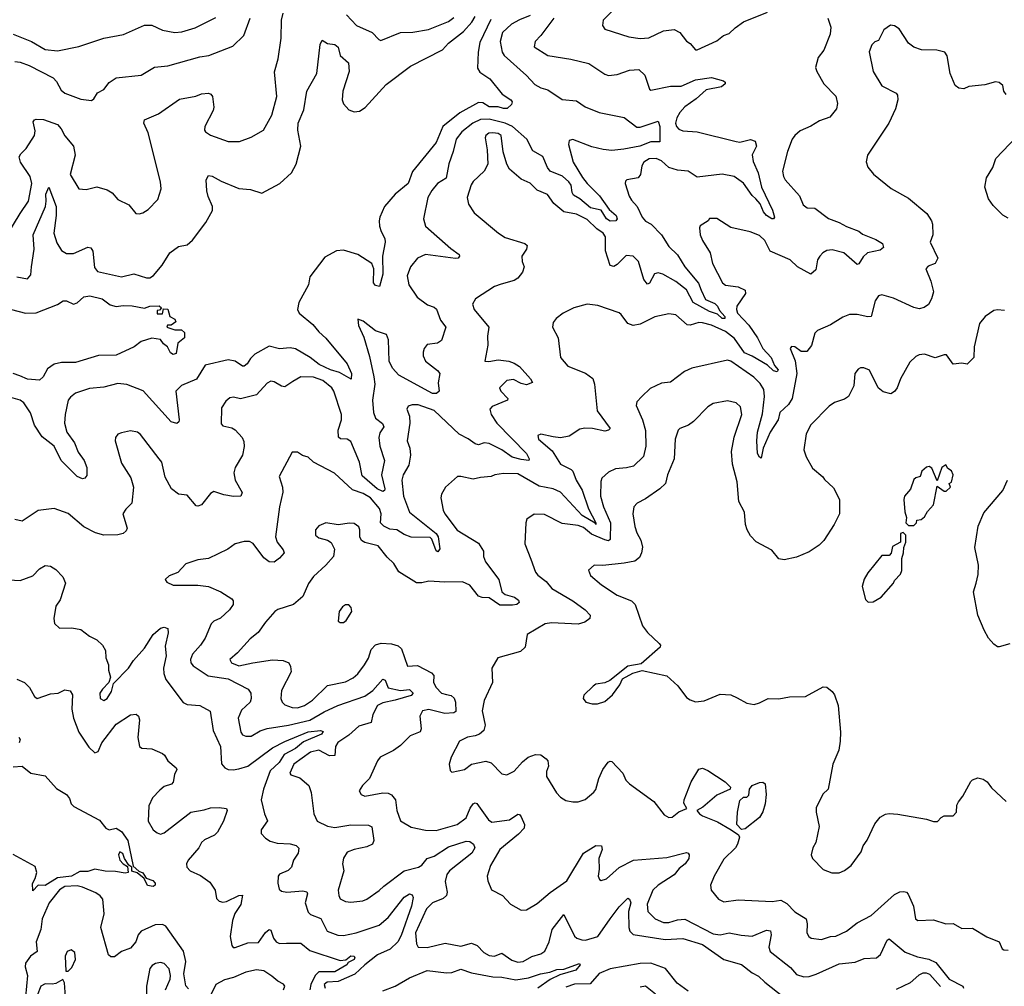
# Model space of a CAD drawing. Extents: x 2087054 to 2277909, y 548907 to 753496.
# Tile 340 of 444: x 2177272 to 2182814, y 709345 to 714787. Entities that reach past the tile are written whole.
import ezdxf

# ---------------------------------------------------------------- set-up
doc = ezdxf.new("R2010")
doc.units = 0

msp = doc.modelspace()

# ---------------------------------------------------------------- linework, layer by layer
at = {"layer": '0CON20XD'}
for points in [[(2180674.2, 714905.8), (2180555.8, 714785), (2180551.4, 714755), (2180565, 714734.4), (2180699.8, 714689.8), (2180765, 714680.9), (2180812, 714685), (2180895, 714723.6), (2180955, 714731.4), (2180988, 714715), (2181025, 714666.7), (2181045, 714653.3), (2181075, 714617.5), (2181085, 714616.7), (2181195, 714668), (2181232.4, 714697.6), (2181265, 714710), (2181298.1, 714741.9), (2181345.4, 714774.6), (2181481.3, 714828.7)], [(2177205, 713581.4), (2177273.5, 713696.5), (2177320.7, 713765), (2177340.6, 713865), (2177330.9, 713905), (2177275.9, 713985), (2177269.6, 714015), (2177277.8, 714032.2), (2177307.7, 714062.3), (2177354.3, 714135.7), (2177358.1, 714161.9), (2177347.5, 714212.5), (2177355, 714223.8), (2177365, 714226.2), (2177405, 714224.2), (2177485, 714197.1), (2177505, 714172.5), (2177525, 714132.5), (2177574, 714075), (2177584.1, 714024.1), (2177556, 713915), (2177605, 713833.8), (2177645, 713830.8), (2177705, 713845.5), (2177765, 713829.5), (2177792.6, 713812.6), (2177825, 713774), (2177886.2, 713745), (2177925, 713696.7), (2177945, 713693.8), (2177965, 713698.8), (2177995, 713718), (2178049.2, 713775), (2178068.6, 713835), (2178064.5, 713875), (2177995, 714150), (2177970, 714205), (2177975, 714223.3), (2178052.4, 714257.6), (2178170.3, 714339.7), (2178262.7, 714357.3), (2178295, 714370), (2178335, 714373.3), (2178347.7, 714367.7), (2178356.2, 714355), (2178364.2, 714295), (2178360.8, 714275), (2178313.1, 714185), (2178311.4, 714165), (2178317.5, 714155), (2178346, 714136), (2178445, 714101.5), (2178509.3, 714100.7), (2178575, 714125.8), (2178643.8, 714165), (2178690.3, 714249.7), (2178718.6, 714355), (2178706.1, 714493.9), (2178726, 714566), (2178742.7, 714682.7), (2178744.6, 714784.6), (2178754.4, 714824.4)], [(2179110.9, 714815), (2179168.1, 714755), (2179256, 714715), (2179293.8, 714675), (2179305, 714670.8), (2179414.6, 714715.4), (2179485, 714717.5), (2179572.1, 714732.1), (2179685, 714776.9), (2179715, 714798.5)], [(2179922.7, 714787.3), (2179862.1, 714657.9), (2179851.8, 714605), (2179849.4, 714515), (2179861.1, 714491.1), (2179918.8, 714455), (2179988, 714368), (2180036.7, 714335), (2180043.3, 714325), (2180040.7, 714309.3), (2180015, 714287.5), (2179995, 714286.7), (2179965, 714296.7), (2179915, 714296), (2179879.1, 714319.1), (2179855, 714320.9), (2179748.2, 714261.8), (2179653.8, 714186.2), (2179615, 714095.5), (2179483.2, 713933.2), (2179457.5, 713865), (2179385.8, 713804.2), (2179325.5, 713735), (2179299.5, 713675), (2179294.5, 713655), (2179297.5, 713625), (2179305.7, 713595), (2179326.9, 713555), (2179328.9, 713535), (2179313.8, 713455), (2179315.4, 713355), (2179297.5, 713285), (2179275, 713291.2), (2179263.1, 713305), (2179264.8, 713385), (2179254.1, 713415), (2179175.8, 713465.8), (2179095, 713490), (2179055, 713485.7), (2178990.1, 713449.9), (2178905, 713339.4), (2178897.7, 713295), (2178843.5, 713195), (2178834.6, 713155), (2178845.6, 713135), (2178920.9, 713070.9), (2178955, 713030.5), (2178995, 712994.5), (2179115, 712849.2), (2179138.6, 712795), (2179136.7, 712763.3), (2179070.9, 712800.9), (2179021.9, 712815), (2178957.9, 712845), (2178905.8, 712885.8), (2178825, 712934.1), (2178795, 712939.1), (2178735, 712934.4), (2178675, 712948.9), (2178595, 712903.2), (2178570.6, 712879.4), (2178551.4, 712848.6), (2178535, 712836.2), (2178525, 712836.8), (2178484.4, 712865), (2178445, 712872), (2178315, 712841.8), (2178266.4, 712763.6), (2178182, 712728), (2178150.6, 712695), (2178168.6, 712535), (2178167, 712523), (2178157, 712513), (2178125, 712522.5), (2177966.8, 712696.8), (2177875, 712733.1), (2177825, 712737.9), (2177745, 712717.3), (2177665, 712711.3), (2177585.4, 712684.6), (2177557.4, 712662.6), (2177545.4, 712644.6), (2177526.9, 712565), (2177524, 712515), (2177536.4, 712465), (2177579.3, 712405), (2177601.5, 712351.5), (2177634.4, 712305), (2177649.2, 712265), (2177649.5, 712220.5), (2177637.5, 712205), (2177625, 712201.2), (2177595, 712215.6), (2177504.5, 712305), (2177466.2, 712385), (2177398.3, 712438.3), (2177355, 712504.2), (2177333.2, 712573.2), (2177295, 712628.9), (2177275, 712644.4), (2177195, 712667.3)], [(2177235, 714704.7), (2177338.6, 714665), (2177415, 714619.1), (2177485, 714611.5), (2177605, 714635.6), (2177745, 714682.9), (2177855.4, 714704.6), (2177975, 714755.6), (2178015, 714756.5), (2178075, 714728.1), (2178145, 714715.6), (2178185, 714718.5), (2178258.7, 714741.3), (2178375, 714800)], [(2177245, 714552.5), (2177275, 714548), (2177325, 714529.2), (2177459.5, 714459.5), (2177479.6, 714439.6), (2177505, 714390.6), (2177525, 714373.3), (2177615, 714340), (2177675, 714331.2), (2177688.8, 714341.2), (2177708.8, 714375), (2177745.4, 714394.6), (2177775, 714434.2), (2177815, 714460), (2177955, 714474.3), (2178030.5, 714519.5), (2178105, 714526.5), (2178285, 714578.5), (2178335.4, 714584.6), (2178471.4, 714638.6), (2178532.7, 714697.3), (2178569.6, 714795)], [(2177255, 713339.2), (2177315, 713328.6), (2177335, 713351.2), (2177338.4, 713395), (2177353.8, 713495), (2177346.7, 713575), (2177416.2, 713735), (2177421.4, 713765), (2177418.2, 713805), (2177435, 713843.3), (2177476.1, 713735), (2177477.8, 713685), (2177464.1, 713585.9), (2177481, 713531), (2177507.1, 713487.1), (2177535, 713470), (2177575, 713470.6), (2177655, 713506), (2177672.5, 713502.5), (2177683.3, 713483.3), (2177691.9, 713391.9), (2177709.7, 713369.7), (2177845, 713340), (2177915, 713355.6), (2177985, 713332.9), (2178005, 713334.4), (2178025, 713347.5), (2178073.1, 713405), (2178117.1, 713475), (2178165, 713509.2), (2178215, 713520), (2178244.3, 713545), (2178319.5, 713645), (2178356.8, 713713.2), (2178357.1, 713735), (2178331.7, 713791.7), (2178325.9, 713824.1), (2178322, 713885), (2178335, 713910), (2178355, 713906), (2178405, 713878), (2178505, 713836.2), (2178571.7, 713831.7), (2178635, 713811.2), (2178736, 713864), (2178802.2, 713925), (2178827.3, 713972.7), (2178853.6, 714075), (2178837.9, 714165), (2178839.1, 714205), (2178870.2, 714279.8), (2178887.8, 714385), (2178944.4, 714485), (2178962.7, 714647.3), (2178975, 714672.5), (2179005, 714652.5), (2179045, 714646.7), (2179065, 714632.5), (2179076.2, 714585), (2179122, 714545), (2179126.7, 714495), (2179090.9, 714385), (2179086.2, 714335), (2179095, 714314.2), (2179125, 714279.4), (2179155, 714268.5), (2179185, 714271.5), (2179216.6, 714293.4), (2179335, 714422.7), (2179472, 714525), (2179651.7, 714618.2), (2179685, 714655.4), (2179769, 714721), (2179816.9, 714773.1), (2179835, 714805.5)], [(2182823.3, 714365), (2182811.2, 714385), (2182806.1, 714416.1), (2182785, 714433.3), (2182765, 714436.7), (2182705, 714420), (2182615, 714410), (2182585, 714397.5), (2182558.3, 714401.7), (2182536.4, 714416.4), (2182509.2, 714485), (2182492.7, 714582.7), (2182478.8, 714605), (2182433.6, 714616.4), (2182347, 714617), (2182305, 714633.3), (2182274.1, 714654.1), (2182222.5, 714735), (2182195, 714753.3), (2182173.6, 714756.4), (2182135, 714730), (2182105, 714670), (2182085, 714662.5), (2182067.5, 714645), (2182053.9, 714606.1), (2182076, 714495), (2182125, 714414), (2182204.3, 714374.3), (2182212.3, 714362.3), (2182214, 714335), (2182202, 714285), (2182164.2, 714205), (2182043.8, 714025), (2182036.4, 713986.4), (2182046.1, 713956.1), (2182077.3, 713917.3), (2182177, 713837), (2182275, 713782.5), (2182378, 713695), (2182404.2, 713655), (2182410, 713635), (2182410.6, 713575), (2182395.6, 713535), (2182440, 713445), (2182425.5, 713414.5), (2182385, 713399.4), (2182372.5, 713385), (2182401.1, 713315), (2182414.4, 713255), (2182404.4, 713215), (2182386.7, 713183.3), (2182363.6, 713166.4), (2182335, 713158.6), (2182305, 713166.5), (2182189.4, 713219.4), (2182125, 713237.1), (2182105, 713232.9), (2182086.2, 713203.8), (2182064, 713116), (2182046, 713114), (2181985, 713127.5), (2181943, 713127), (2181905, 713112.9), (2181835, 713069.5), (2181762.1, 713037.9), (2181747, 713023), (2181728, 712952), (2181701.7, 712918.3), (2181669.5, 712919.5), (2181635, 712946), (2181615, 712947.5), (2181608.8, 712935), (2181636.5, 712866.5), (2181645.9, 712795.9), (2181618.9, 712655), (2181599, 712621), (2181550, 712575), (2181540.8, 712535), (2181495.3, 712465), (2181457.1, 712375), (2181445, 712317.5), (2181435, 712323.8), (2181424.6, 712345), (2181420, 712415), (2181423.9, 712465), (2181452.8, 712567.2), (2181464.7, 712665), (2181459.7, 712705), (2181439.4, 712739.4), (2181403.4, 712773.4), (2181275, 712863.5), (2181255, 712869.4), (2181055, 712824.4), (2181014.6, 712805.4), (2180935, 712747.1), (2180885, 712740), (2180819.7, 712710.3), (2180774.2, 712665.8), (2180746, 712635), (2180741.4, 712615), (2180777.1, 712535), (2180793.5, 712473.5), (2180796.2, 712385), (2180782.1, 712327.9), (2180726.2, 712273.8), (2180687, 712263), (2180625, 712257.8), (2180585, 712238.6), (2180549.2, 712205), (2180542.6, 712187.4), (2180540.3, 712105), (2180557.5, 712045), (2180596.9, 711955), (2180595, 711860), (2180585, 711853.6), (2180565, 711858.1), (2180491.1, 711891.1), (2180445, 711927), (2180415, 711939.7), (2180325, 711951.1), (2180225, 712001.4), (2180167.3, 712002.7), (2180126.7, 711975), (2180120, 711955), (2180114.4, 711835), (2180148.7, 711748.7), (2180175.5, 711675.5), (2180188.6, 711658.6), (2180235, 711623.1), (2180266.5, 711585), (2180385, 711515.9), (2180454.3, 711465), (2180482.5, 711435), (2180480, 711415), (2180452, 711395), (2180415, 711383.2), (2180265, 711391.2), (2180230, 711385), (2180128.8, 711325), (2180116.7, 711255), (2180090.5, 711229.5), (2179963.3, 711195), (2179930, 711135), (2179933.3, 711055), (2179886.2, 710953.8), (2179875.6, 710895), (2179890.8, 710815), (2179884.3, 710785.7), (2179860, 710765), (2179835, 710754.3), (2179791.7, 710748.3), (2179746.7, 710725), (2179700, 710635), (2179688.8, 710595), (2179695, 710560), (2179705, 710550), (2179775, 710566.2), (2179814.2, 710595.8), (2179895, 710612.5), (2179925, 710602), (2179985, 710541.2), (2180013.9, 710536.1), (2180054.3, 710555.7), (2180101.7, 710608.3), (2180134.6, 710635.4), (2180175, 710650), (2180205, 710647.5), (2180235.9, 710625.9), (2180243.6, 710613.6), (2180248.8, 710585), (2180236, 710555), (2180236.2, 710525), (2180293.4, 710433.4), (2180315, 710408.8), (2180345, 710390), (2180385, 710383.8), (2180415, 710383.8), (2180453.9, 710396.1), (2180502.7, 710437.3), (2180515, 710452.5), (2180530.8, 710515), (2180554, 710565), (2180584.1, 710605.9), (2180595, 710612.5), (2180605, 710610), (2180666, 710545), (2180684.2, 710505), (2180703.7, 710483.7), (2180841.4, 710385), (2180899.7, 710309.7), (2180925, 710296), (2180945, 710297.5), (2180982.7, 710327.3), (2181027.5, 710345), (2181010, 710375), (2181011.4, 710395), (2181051.5, 710495), (2181095, 710567.5), (2181115, 710572), (2181145, 710560.6), (2181242, 710495), (2181272.5, 710465), (2181270, 710455), (2181195, 710420), (2181117.3, 710352.7), (2181082.5, 710335), (2181098.6, 710315), (2181115.7, 710305), (2181200.3, 710270.3), (2181276, 710226), (2181317.7, 710197.7), (2181323.8, 710185), (2181312.5, 710145), (2181300, 710125), (2181235, 710060.8), (2181180, 709965), (2181159.2, 709915), (2181164.2, 709885), (2181204.5, 709834.5), (2181235, 709820.6), (2181315, 709831.4), (2181507.6, 709822.4), (2181555, 709828.8), (2181590.6, 709810.6), (2181635, 709764.5), (2181697.8, 709725), (2181704.4, 709695.6), (2181702, 709645), (2181713.8, 709625), (2181725.9, 709615.9), (2181785, 709608.1), (2181835, 709624.3), (2181865, 709626.9), (2181925, 709655.6), (2181985, 709701.9), (2182065, 709743.1), (2182195, 709860.6), (2182225, 709875.7), (2182248.3, 709878.3), (2182264, 709874), (2182273, 709863), (2182302.2, 709795), (2182313.3, 709725), (2182327.5, 709715), (2182415, 709718.6), (2182485, 709697.1), (2182525, 709697.8), (2182575, 709669.2), (2182635, 709671.9), (2182715, 709623.7), (2182784, 709595), (2182802, 709555), (2182810.3, 709550.3), (2182835, 709548.1)], [(2180145, 714810), (2180085, 714787), (2180039, 714761), (2179990, 714715), (2179976.4, 714665), (2179988.2, 714605), (2179998.5, 714585), (2180123.6, 714473.6), (2180171.5, 714421.5), (2180204.1, 714404.1), (2180245, 714392.5), (2180325, 714337.2), (2180405, 714330.8), (2180455, 714296.8), (2180532.5, 714265), (2180675, 714236.5), (2180745, 714182.6), (2180765, 714182.4), (2180866.2, 714216.2), (2180875.6, 714185.6), (2180875, 714100), (2180825, 714100.3), (2180762.5, 714075), (2180671.8, 714058.2), (2180605, 714051), (2180556.8, 714056.8)], [(2180278.2, 714795), (2180205, 714697.8), (2180172.5, 714665), (2180167.5, 714635), (2180245, 714584.6), (2180373.9, 714563.9), (2180475, 714540), (2180565, 714480), (2180585, 714472.5), (2180635, 714479.4), (2180705, 714502.9), (2180755.8, 714505.8), (2180790, 714475), (2180816.4, 714396.4), (2180825, 714390), (2180935, 714412.9), (2180995, 714412.4), (2181075, 714449.3), (2181165, 714460.9), (2181232.4, 714442.4), (2181242, 714435), (2181242.5, 714425), (2181221.2, 714408.8), (2181135, 714391.4), (2181079.1, 714340.9), (2181015, 714296.7), (2180986.5, 714265), (2180971.2, 714235), (2180963.3, 714205), (2180968.5, 714185), (2180981.4, 714171.4), (2181005, 714161.8), (2181085.3, 714155.3), (2181305, 714100.8), (2181325, 714098), (2181385, 714112.2), (2181412.2, 714102.2), (2181419.5, 714075), (2181395, 714026.2), (2181399.4, 713989.4), (2181427.7, 713925), (2181446.8, 713845), (2181509.7, 713715), (2181520.9, 713675), (2181515, 713665.7), (2181505, 713666.2), (2181475, 713685.3), (2181458.8, 713705), (2181439.6, 713749.6), (2181415, 713778.4), (2181395, 713796.7), (2181345, 713866.4), (2181294, 713905), (2181225, 713917), (2181085, 713899.8), (2181035, 713934.4), (2180975, 713939.4), (2180925.6, 713955.6), (2180885, 713993.2), (2180855, 714005.9), (2180815, 714004.5), (2180785.7, 713985), (2180773.3, 713965), (2180766, 713915), (2180752.5, 713897.5), (2180690, 713885), (2180681.7, 713878.3), (2180680, 713865), (2180703, 713793), (2180715, 713770), (2180746.5, 713735), (2180775.3, 713675), (2180795, 713653.3), (2180825.3, 713635.3), (2180883.3, 713575), (2180925, 713510.9), (2180975, 713463.3), (2181015.3, 713395), (2181093.4, 713303.4), (2181106.6, 713263.4)], [(2181820, 714795), (2181837.8, 714745), (2181834.4, 714705.6), (2181797.1, 714615), (2181765.8, 714575), (2181751.7, 714518.3), (2181758, 714495), (2181797.5, 714425), (2181865.6, 714355.6), (2181874, 714315), (2181869.2, 714285), (2181832.2, 714237.8), (2181772.8, 714217.2), (2181725, 714187.1), (2181665, 714160.6), (2181634.3, 714135), (2181619.4, 714115), (2181593.1, 714045), (2181565.6, 713935), (2181570, 713905), (2181580, 713885), (2181661.4, 713795), (2181682, 713745), (2181705, 713728.6), (2181746.4, 713726.4), (2181825, 713667.5)], [(2180556.8, 714056.8), (2180491.3, 714071.4), (2180385, 714112.5), (2180363.9, 714106.1), (2180361.5, 714085), (2180387.5, 713985), (2180438.8, 713898.8), (2180465, 713864.6), (2180535, 713795.6), (2180589.1, 713719.1), (2180629.6, 713685), (2180634.5, 713665.5), (2180627.1, 713655), (2180595, 713653.1), (2180574.7, 713665), (2180543.7, 713713.7), (2180485, 713727.5), (2180425, 713779.3), (2180388.8, 713798.8), (2180380.5, 713815), (2180375.2, 713855), (2180361.9, 713875), (2180326.4, 713906.4), (2180257.2, 713935), (2180242.4, 713955), (2180216.1, 714016.1), (2180159.1, 714049.1), (2180126.1, 714115), (2180044.7, 714185), (2180004.1, 714204.1), (2179915, 714226.2), (2179865, 714225.2), (2179822.3, 714205), (2179760.4, 714155), (2179728.9, 714115), (2179712.1, 714045), (2179686.7, 713975), (2179671.9, 713895), (2179623.6, 713865), (2179590.9, 713825), (2179569.5, 713785), (2179544.4, 713665), (2179555.5, 713625), (2179698.4, 713498.4), (2179745, 713465.6), (2179747.8, 713455), (2179740, 713445), (2179725, 713442.5), (2179555, 713465.5), (2179510.8, 713445), (2179471.4, 713395), (2179452.5, 713345), (2179461.8, 713295), (2179509.7, 713225), (2179567.8, 713182.2), (2179605, 713168.8), (2179617.8, 713157.8), (2179640, 713095), (2179670, 713055), (2179645, 712980.8), (2179623.6, 712966.4), (2179565, 712959.2), (2179548.1, 712935), (2179542.5, 712915), (2179543.3, 712895), (2179555.8, 712865), (2179622.7, 712812.7), (2179636.2, 712795), (2179627.7, 712742.3), (2179632.5, 712695), (2179617.1, 712682.9), (2179595, 712682.9), (2179406.6, 712785), (2179369.2, 712825), (2179351.2, 712865), (2179348.5, 712985), (2179335.6, 713015), (2179275, 713035.7), (2179205, 713088.8), (2179175, 713100), (2179178.8, 713065), (2179208.9, 712998.9), (2179241.2, 712891.2), (2179265, 712776), (2179270.8, 712735), (2179256.7, 712645), (2179262.8, 712575), (2179275, 712542.7), (2179313.4, 712513.4), (2179322, 712495), (2179298.3, 712461.7), (2179293.4, 712435), (2179299.3, 712385), (2179324.6, 712305), (2179307.6, 712225), (2179327.5, 712145), (2179324.6, 712135.4), (2179315, 712131.5), (2179283.7, 712145), (2179199.3, 712219.3), (2179184.8, 712295), (2179135, 712412.7), (2179115, 712424.7), (2179077.8, 712427.8), (2179065.9, 712435.9), (2179064.2, 712475), (2179083.5, 712535), (2179083.7, 712563.6), (2179040, 712695), (2179028.2, 712715), (2178977.1, 712755), (2178925, 712773.8), (2178853.6, 712776.4), (2178809.2, 712750.8), (2178765, 712720), (2178745, 712724.4), (2178705, 712748.1), (2178685, 712751.4), (2178665, 712740), (2178605.3, 712674.7), (2178515, 712652.2), (2178475, 712662), (2178455, 712658.8), (2178431.2, 712638.8), (2178408.3, 712601.7), (2178405, 712512.5), (2178415, 712501.2), (2178465, 712488.6), (2178485, 712477.5), (2178524, 712435), (2178533, 712413), (2178535.7, 712384.3), (2178525.7, 712335), (2178485, 712266), (2178476.9, 712235), (2178484.2, 712194.2), (2178524.2, 712125), (2178516.2, 712105), (2178475, 712101.8), (2178421.5, 712111.5), (2178365, 712130.6), (2178345, 712119.2), (2178295, 712055.8), (2178275, 712047.1), (2178265, 712049.2), (2178215, 712109.4), (2178165, 712115.5), (2178125.6, 712145), (2178091.4, 712211.4), (2178071.4, 712295), (2178056.2, 712315), (2177951.7, 712451.7), (2177935, 712464), (2177895, 712472), (2177845, 712461.2), (2177825, 712453.3), (2177811.2, 712435), (2177810, 712415), (2177845, 712290), (2177897.5, 712207.5), (2177912.7, 712155), (2177903.3, 712065), (2177868.5, 712031.5), (2177852.2, 712005), (2177876.5, 711925), (2177870.9, 711909.1), (2177855, 711894.4), (2177823.5, 711886.5), (2177745, 711885.4), (2177698.2, 711898.2), (2177632.2, 711932.2), (2177545, 712006), (2177465, 712035.8), (2177375, 712024.3), (2177285, 711964.2), (2177245, 711973.1)], [(2181106.6, 713263.4), (2181132.2, 713212.2), (2181185, 713188.4), (2181200.3, 713175), (2181210.3, 713150.3), (2181240.3, 713115), (2181240, 713105), (2181225, 713104.8), (2181198.7, 713128.7), (2181155, 713144.8), (2181063.1, 713195), (2181025.8, 713265.8), (2180965, 713313.9), (2180891.5, 713355), (2180865, 713361.9), (2180844, 713356), (2180817, 713303), (2180805, 713297.5), (2180784.8, 713324.8), (2180755.3, 713425), (2180725, 713455.3), (2180685, 713460), (2180635, 713408.1), (2180615, 713398.1), (2180595, 713402.9), (2180568.7, 713485), (2180568.8, 713565), (2180556.2, 713585), (2180519.8, 713609.8), (2180465, 713662.9), (2180405, 713692.9), (2180334.6, 713704.6), (2180278.3, 713751.7), (2180243, 713803), (2180185, 713827.1), (2180145, 713866.7), (2180095, 713889.6), (2180029.1, 713945), (2180014, 713974), (2179993, 714043), (2179981.2, 714135), (2179965, 714145.8), (2179935, 714150.9), (2179912.7, 714147.3), (2179895.6, 714135), (2179892, 714122), (2179902.5, 714055), (2179906.2, 713973.8), (2179885.5, 713935), (2179825, 713875.5), (2179813.4, 713856.6), (2179790.6, 713785), (2179797.7, 713747.7), (2179830.3, 713700.3), (2179966.7, 713585), (2180005, 713561.4), (2180115, 713527.5), (2180128, 713515), (2180124, 713495), (2180097.5, 713455), (2180099.2, 713425), (2180111.4, 713395), (2180101.9, 713365), (2180075, 713331.9), (2180055, 713318.9), (2179981.1, 713298.9), (2179945, 713284), (2179836.7, 713215), (2179820, 713185), (2179829.2, 713155), (2179913.1, 713055), (2179904.4, 713005.6), (2179906, 712955), (2179890, 712865), (2179913.1, 712863.1), (2179965, 712872.7), (2180024.7, 712864.7), (2180054.1, 712854.1), (2180085.3, 712835.3), (2180147.1, 712765), (2180157.5, 712745), (2180125, 712731.3), (2180095, 712738.2), (2180050.9, 712760.9), (2180014.3, 712755.7), (2179971.9, 712715), (2179980, 712695), (2180018.8, 712655), (2180016.7, 712645), (2179931.2, 712608.8), (2179918.1, 712595), (2179926.1, 712565), (2179957.7, 712515), (2180125, 712344.4), (2180138.9, 712315), (2180136.7, 712305), (2180095, 712310.9), (2180043.1, 712323.1), (2179986, 712366), (2179915, 712401.4), (2179885.3, 712404.8), (2179855, 712392.9), (2179835, 712398.4), (2179796.6, 712426.6), (2179745, 712453.3), (2179605, 712586.5), (2179515, 712618.2), (2179481.2, 712618.8), (2179458.8, 712611.2), (2179450.8, 712595), (2179465.6, 712555), (2179468.5, 712515), (2179452.5, 712415), (2179467.5, 712375), (2179471.2, 712335), (2179462, 712278), (2179430, 712225), (2179422, 712195), (2179432.8, 712105), (2179465, 712014.5), (2179616.7, 711895), (2179626.7, 711875), (2179637, 711807), (2179625, 711790.6), (2179615, 711797.1), (2179591.5, 711861.5), (2179581.9, 711871.9), (2179475, 711873.6), (2179435, 711888.5), (2179395, 711914), (2179355, 711918.6), (2179320.5, 711935), (2179303, 711955), (2179305.7, 712004.3), (2179297, 712035), (2179246.1, 712095), (2179205, 712118.8), (2179145, 712139.6), (2179044.5, 712234.5), (2178925.8, 712295.8), (2178895, 712323.3), (2178863.8, 712333.8), (2178835, 712352.5), (2178805, 712352.5), (2178731.9, 712215), (2178751.1, 712155), (2178753.2, 712126.8), (2178733.6, 712045), (2178712, 711875), (2178720.5, 711845), (2178755, 711802), (2178760.6, 711785), (2178734.6, 711755.4), (2178705, 711733.3), (2178675, 711734.4), (2178645, 711757.8), (2178585, 711838.1), (2178565, 711850), (2178535, 711850), (2178485, 711836), (2178443.3, 711805), (2178335, 711753.8), (2178275, 711746), (2178206.4, 711723.6), (2178162.5, 711675), (2178112.5, 711655), (2178090, 711635), (2178099.3, 711619.3), (2178135, 711604), (2178273.6, 711603.6), (2178335, 711595.5), (2178404, 711565), (2178465.4, 711525.4), (2178472.5, 711515), (2178472.9, 711495), (2178453.1, 711465), (2178402.6, 711417.4), (2178365, 711400), (2178350, 711385), (2178315.4, 711304.6), (2178289.4, 711265), (2178244.4, 711215), (2178232.5, 711185), (2178235.7, 711165), (2178248.5, 711148.5), (2178333.4, 711093.4), (2178444.3, 711075), (2178557.4, 711017.4), (2178572.7, 710995), (2178575.4, 710965), (2178568.2, 710945), (2178520.1, 710899.9), (2178500.5, 710855), (2178515.7, 710775), (2178525, 710761.4), (2178545, 710752.2), (2178575, 710753.5), (2178625, 710783.5), (2178665, 710796.2), (2178785.3, 710815.3), (2178905, 710842.5), (2178985, 710889.8), (2179063.1, 710925), (2179215, 710978.1), (2179259.2, 711010.8), (2179315, 711074), (2179328.5, 711068.5), (2179346.2, 711025), (2179415, 711010.8), (2179465, 711015.6), (2179486.5, 710995), (2179475, 710981.5), (2179384.8, 710955.2), (2179315, 710940.2), (2179285.9, 710925), (2179259.2, 710875), (2179249.2, 710830.8), (2179181.2, 710808.8), (2179125, 710758.5), (2179061.9, 710718.1), (2179050, 710695), (2179046.2, 710643.8), (2179015, 710643.2), (2178955, 710673.5), (2178908, 710662), (2178815.4, 710595), (2178792.5, 710545), (2178797.5, 710535), (2178848.6, 710518.6), (2178899.4, 710475), (2178913.1, 710435), (2178927.1, 710315), (2178946, 710275), (2179005, 710246.2), (2179045, 710238.2), (2179135, 710253.5), (2179235, 710251.8), (2179253.1, 710243.1), (2179264.6, 710165), (2179257.5, 710145), (2179225, 710129.6), (2179154.7, 710115.3), (2179115, 710099.4), (2179093.4, 710066.6), (2179089.2, 710035), (2179096, 709995), (2179064.5, 709885), (2179067.5, 709855), (2179076.2, 709836.2), (2179105, 709821.8), (2179135, 709818.5), (2179203.2, 709826.8), (2179225, 709835.6), (2179295, 709883.3), (2179320.7, 709909.3), (2179435, 709995.3), (2179517.1, 710015), (2179535, 710027.5), (2179565, 710063.8), (2179605, 710077.5), (2179685, 710129.5), (2179785, 710161.8), (2179805, 710160), (2179825.4, 710145.4), (2179833.8, 710125), (2179815.9, 710095), (2179691.6, 709995), (2179675.2, 709975), (2179667.4, 709935), (2179678, 709875), (2179673.2, 709855), (2179655, 709838.8), (2179595, 709815.3), (2179560.6, 709780.6), (2179500.3, 709645), (2179504.6, 709584.6), (2179515, 709564.3), (2179565, 709563.1), (2179667, 709587), (2179755, 709571.1), (2179815, 709588.2), (2179846, 709575), (2179884.6, 709534.6), (2179915, 709517.8), (2179945, 709514.5), (2179985, 709531.5), (2180041, 709491), (2180075, 709480.2), (2180105.2, 709484.8), (2180155, 709512.8), (2180205, 709526.9), (2180227.8, 709542.3), (2180252.5, 709595), (2180268.8, 709665), (2180335, 709748.8), (2180395, 709627.8), (2180407.5, 709615), (2180435, 709605.4), (2180456.7, 709605), (2180525.5, 709625), (2180595.3, 709725), (2180645, 709791.2), (2180695, 709840), (2180705, 709836), (2180711.8, 709815), (2180698.9, 709765), (2180699.5, 709675), (2180705.4, 709655), (2180725, 709636.1), (2180905, 709607.6), (2181005, 709614.7), (2181115, 709580), (2181235, 709495.3), (2181335, 709467.5), (2181395, 709420.4), (2181430.9, 709400.9), (2181465, 709367.5), (2181573.5, 709283.5)], [(2182835, 713670), (2182805.9, 713685.9), (2182750.9, 713740.9), (2182725, 713778.8), (2182703.2, 713843.2), (2182712.6, 713897.4), (2182748.9, 713955), (2182765.7, 714005), (2182881.7, 714128.3)], [(2181825, 713667.5), (2181885, 713646), (2181925, 713623.1), (2181995, 713596), (2182015, 713580), (2182090.3, 713550.3), (2182127.8, 713527.8), (2182133.3, 713505), (2182115, 713488.5), (2182044.4, 713475), (2182018.5, 713451.5), (2181995, 713413.3), (2181985, 713408.8), (2181910, 713475), (2181845, 713491.1), (2181815, 713488.2), (2181792.2, 713475), (2181775.7, 713455), (2181762.9, 713435), (2181752.2, 713377.8), (2181725, 713354.3), (2181650, 713395), (2181608, 713435), (2181495, 713483.3), (2181465, 713544), (2181435, 713571.4), (2181383.4, 713593.4), (2181275, 713617.5), (2181195, 713667.1), (2181155, 713667.5), (2181146.1, 713653.9), (2181102.7, 713627.3), (2181098, 713615), (2181102, 713575), (2181115, 713544.2), (2181158.2, 713475), (2181172, 713415), (2181226.9, 713305), (2181245, 713292.1), (2181315, 713283.1), (2181356, 713265), (2181357.5, 713245), (2181309.1, 713175), (2181306.6, 713155), (2181312.9, 713135), (2181376.6, 713066.6), (2181424.3, 712995), (2181455.4, 712935.4), (2181502.2, 712885), (2181520.6, 712840.6), (2181541.1, 712815), (2181535, 712804.6), (2181515, 712809.1), (2181481, 712841), (2181395, 712892.4), (2181351.3, 712911.3), (2181295, 712991.4), (2181245, 713031), (2181165, 713066.5), (2181115, 713080.9), (2181095, 713082.1), (2181045, 713066.8), (2181029.3, 713069.3), (2180965, 713125.7), (2180925, 713130.8), (2180846.8, 713113.2), (2180765, 713073.1), (2180725, 713064.4), (2180695, 713076), (2180657.9, 713127.9), (2180645, 713136.2), (2180525, 713177.5), (2180465, 713185.8), (2180390, 713165), (2180330, 713135), (2180291.2, 713105), (2180275, 713082.5), (2180270, 713055), (2180302, 712995), (2180316.2, 712885), (2180356.4, 712836.4), (2180457.1, 712797.1), (2180497.1, 712767.1), (2180507.5, 712735), (2180521.8, 712585), (2180596, 712485), (2180586.7, 712475), (2180565, 712470.5), (2180495, 712485.5), (2180452.5, 712487.5), (2180425, 712481.2), (2180365, 712441.4), (2180315, 712432.2), (2180275, 712438.1), (2180205.8, 712454.2), (2180188.8, 712445), (2180191.4, 712425), (2180268.8, 712358.8), (2180315.5, 712285), (2180375, 712255.4), (2180384.8, 712244.8), (2180404.8, 712195), (2180438.5, 712138.5), (2180472.4, 712032.4), (2180515.4, 711955), (2180515, 711944.6), (2180511.7, 711951.7), (2180437.2, 711995), (2180315, 712126.6), (2180275, 712145.2), (2180195, 712160), (2180075, 712230.7), (2179995, 712231.4), (2179945.9, 712224.1), (2179925, 712214.2), (2179865, 712210), (2179825, 712200), (2179755, 712215.6), (2179735.8, 712214.2), (2179668.8, 712155), (2179646, 712115), (2179641.4, 712095), (2179654.5, 712025), (2179664.4, 712005), (2179735, 711913.1), (2179855, 711840), (2179882, 711795), (2179881.5, 711765), (2179892.7, 711735), (2179969.2, 711635), (2179984.8, 711565), (2180005, 711551.1), (2180055.9, 711535.9), (2180079.2, 711519.1), (2180083.5, 711505), (2180069.2, 711495), (2180045, 711490.5), (2179975, 711489.7), (2179915, 711532.8), (2179874.6, 711534.6), (2179855, 711541.9), (2179805, 711603.3), (2179765, 711622.7), (2179665, 711619.4), (2179575, 711626.2), (2179535, 711616.9), (2179505, 711617.1), (2179405, 711678), (2179377.5, 711725), (2179340.9, 711760.9), (2179288.8, 711825), (2179215, 711843.3), (2179195.5, 711855.5), (2179185.5, 711875.5), (2179186.9, 711915), (2179181.4, 711931.4), (2179155, 711950), (2179127.3, 711952.7), (2179065, 711942.9), (2178995.8, 711954.2), (2178955, 711938), (2178937.5, 711915), (2178937.5, 711885), (2178955, 711870.6), (2179005, 711857.1), (2179025, 711844), (2179044.4, 711805), (2179038.1, 711765), (2178994.4, 711715), (2178925, 711652.9), (2178897.8, 711612.2), (2178865, 711538.6), (2178813.8, 711495), (2178725, 711466.5), (2178707.1, 711455), (2178655, 711395.7), (2178614, 711336), (2178568.8, 711301.2), (2178498.2, 711221.8), (2178454.3, 711185), (2178464.3, 711165), (2178505, 711149.5), (2178584.7, 711165.3), (2178695, 711182.8), (2178755, 711178.8), (2178786, 711166), (2178796.9, 711145), (2178799.2, 711115), (2178745, 711010), (2178741.8, 710965), (2178748.9, 710945), (2178765, 710929.1), (2178805, 710914.2), (2178835, 710912.3), (2178875, 710925.3), (2178920, 710955), (2179005, 711038.9), (2179105, 711058.5), (2179148.8, 711081.2), (2179175.8, 711104.2), (2179212.2, 711155), (2179235, 711192.9), (2179249.9, 711240.1), (2179275, 711267.9), (2179306.4, 711276.4), (2179365, 711272.1), (2179401.7, 711261.7), (2179420.8, 711245), (2179455, 711147.5), (2179511.1, 711151.1), (2179590.2, 711110.2), (2179603.1, 711095), (2179601.5, 711055), (2179615, 711027.1), (2179645, 710995.5), (2179675, 710986.8), (2179701.1, 710981.1), (2179717.1, 710967.1), (2179724.2, 710944.2), (2179727.2, 710892.8), (2179714.8, 710885.2), (2179665, 710881.1), (2179575, 710902.7), (2179538.8, 710895), (2179524.2, 710865.8), (2179532, 710795), (2179525, 710776.7), (2179468.8, 710755), (2179415, 710701.4), (2179375, 710671.9), (2179301.2, 710635), (2179286, 710615), (2179241.4, 710515), (2179202, 710475), (2179182, 710445), (2179193.8, 710425), (2179215, 710415.8), (2179315, 710434.6), (2179345, 710431.2), (2179365, 710421.8), (2179386.2, 710395), (2179393.6, 710335), (2179415, 710276.2), (2179475, 710240), (2179555, 710224.4), (2179615, 710221.1), (2179735, 710255.5), (2179785, 710292.7), (2179806.7, 710346.7), (2179825, 710372.5), (2179835, 710378.1), (2179845, 710374.3), (2179911.1, 710281.1), (2179928.5, 710268.5), (2180028.9, 710281.1), (2180075, 710314.4), (2180085, 710312.9), (2180095, 710298), (2180112.5, 710255), (2180111.1, 710235), (2180079.6, 710200.4), (2179973.5, 710115), (2179921.9, 710025), (2179903.3, 709965), (2179907.6, 709937.6), (2179927.6, 709887.6), (2179990, 709855), (2180035, 709807.5), (2180095, 709773.1), (2180125, 709775.6), (2180185, 709810), (2180257.1, 709872.9), (2180351.9, 709938.1), (2180445.7, 710095), (2180515, 710136.7), (2180545.8, 710135.8), (2180550, 710115), (2180531.8, 710065), (2180533.9, 710005), (2180528.1, 709965), (2180535, 709946.7), (2180545, 709941.2), (2180575, 709949.2), (2180645.9, 710014.1), (2180726.7, 710055), (2180915, 710070), (2181025, 710097.1), (2181034.2, 710094.2), (2181040.8, 710085), (2181038.6, 710065), (2181016.7, 710035), (2180982.8, 710007.3), (2180955, 709972.5), (2180865.6, 709915), (2180834.5, 709885), (2180803.4, 709806.6), (2180808.1, 709765), (2180849.4, 709725), (2180895, 709704), (2180925, 709703.2), (2180975, 709718.9), (2181015, 709723.3), (2181175, 709639.7), (2181215, 709634.7), (2181265, 709645.4), (2181333.5, 709633.5), (2181395, 709627.3), (2181475, 709660.3), (2181497.1, 709657.1), (2181502.4, 709635), (2181487.7, 709565), (2181495, 709540), (2181611.2, 709451.2), (2181645, 709411.1), (2181685, 709397.3), (2181715, 709399.5), (2181755, 709412.9), (2181885, 709471.8), (2181975, 709481.1), (2182025, 709500.5), (2182095.2, 709504.8), (2182116.6, 709523.4), (2182153.5, 709605), (2182165, 709612.2), (2182255, 709536.6), (2182325, 709510.5), (2182388.1, 709498.1), (2182429.1, 709479.1), (2182503.8, 709385), (2182580, 709345), (2182583.8, 709335)], [(2177225, 713154.6), (2177305, 713134.5), (2177365, 713137.1), (2177485, 713183.3), (2177515.9, 713204.1), (2177535, 713204), (2177575, 713186.2), (2177595, 713193.3), (2177633.5, 713226.5), (2177667.2, 713232.8), (2177735.9, 713215.9), (2177780.8, 713180.8), (2177815, 713171.4), (2177855, 713177.5), (2177905, 713175.6), (2177975, 713163.3), (2178005, 713173.3), (2178056.4, 713176.4), (2178070, 713165), (2178058.3, 713151.7), (2178045, 713150), (2178045, 713130), (2178075, 713130), (2178081.7, 713158.3), (2178105, 713157.5), (2178117.5, 713115), (2178145, 713100), (2178150, 713085), (2178125, 713067.5), (2178103, 713067), (2178100, 713055), (2178145, 713040), (2178181.7, 713041.7), (2178200, 713025), (2178200, 712995), (2178162.5, 712965), (2178153, 712907), (2178135, 712902.5), (2178120.5, 712910.5), (2178103.3, 712945), (2178082, 712962), (2178065, 712986.7), (2178015, 712993.8), (2177955.7, 712974.3), (2177916.2, 712945), (2177815, 712898.2), (2177715, 712895.6), (2177585, 712856.4), (2177507.3, 712857.3), (2177465, 712847.3), (2177428.4, 712821.6), (2177404.3, 712775.7), (2177382.7, 712757.3), (2177315, 712762.4), (2177272.7, 712782.7), (2177234.4, 712794.4)], [(2182815, 713150), (2182775, 713154), (2182755, 713148.8), (2182706.7, 713115), (2182674.1, 713075.9), (2182643.3, 712945), (2182642.5, 712885), (2182605, 712847.5), (2182575, 712852.5), (2182525, 712847.5), (2182489.3, 712899.3), (2182475, 712900), (2182425, 712883.3), (2182365, 712903.8), (2182335, 712900), (2182315, 712890), (2182282.1, 712857.9), (2182228.8, 712765), (2182211.2, 712715), (2182195, 712693.3), (2182175, 712680), (2182132.3, 712692.3), (2182103.6, 712713.6), (2182055, 712813.3), (2182023, 712827), (2182005, 712827.5), (2181990.7, 712819.3), (2181973.3, 712795), (2181966.2, 712725), (2181936.7, 712665), (2181915, 712650), (2181858.3, 712631.7), (2181828.3, 712611.7), (2181725, 712506.7), (2181698.8, 712455), (2181686.2, 712365), (2181699.2, 712325), (2181735, 712261.2), (2181792.7, 712212.7), (2181802.5, 712197.5)], [(2181802.5, 712197.5), (2181851.5, 712151.5), (2181886, 712085), (2181886, 712005), (2181856, 711945), (2181797.5, 711855), (2181771.1, 711828.9), (2181715, 711790), (2181645, 711760), (2181573.9, 711746.1), (2181545, 711752), (2181505, 711801.2), (2181416.8, 711846.8), (2181385, 711881.2), (2181365.8, 711915), (2181357.5, 711945), (2181352, 712015), (2181319.4, 712075), (2181309.4, 712185), (2181284.6, 712285), (2181278.6, 712355), (2181293, 712437), (2181335.6, 712565), (2181328.2, 712608.2), (2181305, 712630.6), (2181255, 712640.5), (2181175, 712626.7), (2181145, 712606.9), (2181065, 712524.4), (2181036, 712505), (2180987.5, 712485), (2180978.1, 712475), (2180960.4, 712425), (2180956.2, 712315), (2180918.9, 712225), (2180906.9, 712175), (2180874.2, 712145), (2180795, 712090), (2180748, 712065), (2180728.6, 712045), (2180722.5, 712005), (2180733.4, 711933.4), (2180745, 711897.5), (2180767.3, 711857.3), (2180778, 711818), (2180772.5, 711785), (2180760.6, 711759.4), (2180735, 711739.2), (2180675, 711727.1), (2180553.9, 711713.9), (2180505, 711716.7), (2180473, 711687), (2180485, 711657.5), (2180546.2, 711605), (2180635, 711547.5), (2180715, 711515.6), (2180735.6, 711495), (2180777.3, 711375), (2180805, 711336.9), (2180872, 711275), (2180878.8, 711265), (2180876.7, 711255), (2180769.2, 711160.8), (2180695, 711146.9), (2180592.7, 711067.3), (2180565, 711054), (2180515, 711045.8), (2180500, 711035), (2180446.4, 710983.6), (2180443.3, 710965), (2180457.5, 710945), (2180494.2, 710934.2), (2180524.2, 710934.2), (2180565, 710948.8), (2180607.5, 710985), (2180648.8, 711041.2), (2180665, 711076.7), (2180722.4, 711107.6), (2180775, 711122), (2180915, 711092.9), (2180976.4, 711036.4), (2181025, 710971.2), (2181045, 710956.7), (2181075, 710946.7), (2181125, 710951.9), (2181215, 710988.6), (2181275, 710985.8), (2181310.7, 710969.3), (2181365, 710938.8), (2181405, 710932), (2181435, 710940), (2181485, 710965.7), (2181545, 710963.5), (2181605, 710974.4), (2181695, 710977.1), (2181795, 711030), (2181815, 711028), (2181844.2, 711004.2), (2181858.8, 710985), (2181878, 710925), (2181892.5, 710775), (2181890, 710725), (2181882.5, 710675), (2181848, 710595), (2181822.5, 710455), (2181792.7, 710427.3), (2181755, 710350), (2181754, 710325), (2181771.2, 710245), (2181753.8, 710155), (2181736.1, 710123.9), (2181726.7, 710085), (2181733.3, 710065), (2181795, 710002.5), (2181843.6, 709983.6), (2181885, 709983.3), (2181915, 709996.7), (2181952.5, 710025), (2182008.3, 710101.7), (2182020, 710135), (2182042, 710168), (2182085, 710260), (2182115, 710296.7), (2182145, 710313.8), (2182165, 710318), (2182215, 710313.8), (2182375, 710286.2), (2182415, 710272.5), (2182437, 710273), (2182457.5, 710295), (2182475, 710303.8), (2182526.7, 710305), (2182543.8, 710325), (2182546.7, 710365), (2182555, 710382.5), (2182580, 710415), (2182625, 710497.5), (2182635, 710507.5), (2182665, 710517.5), (2182695, 710511.2), (2182716.6, 710496.6), (2182741.3, 710461.3), (2182824.3, 710384.3)], [(2182305, 711940), (2182320, 711955), (2182321.7, 711968.3), (2182345, 711972.5), (2182365, 711987.5), (2182381.2, 712018.8), (2182416, 712055), (2182435, 712160), (2182475, 712132), (2182487, 712133), (2182510, 712155), (2182502.5, 712175), (2182517, 712183), (2182526.7, 712225), (2182516.4, 712246.4), (2182495, 712260), (2182485, 712280), (2182462.5, 712265), (2182435, 712190), (2182405, 712262.5), (2182390.7, 712270.7), (2182375, 712266.7), (2182350, 712245), (2182340, 712215), (2182315, 712207.5), (2182305, 712197.5), (2182285.9, 712144.1), (2182252.5, 712105), (2182247.5, 712085), (2182253, 712017), (2182262.5, 711985), (2182260, 711955), (2182275, 711940), (2182305, 711940)], [(2182845, 711273.3), (2182785, 711256.2), (2182775, 711256.7), (2182755, 711271.2), (2182725.7, 711305), (2182699.7, 711349.7), (2182664.4, 711434.4), (2182640, 711565), (2182656.2, 711615), (2182667.3, 711662.7), (2182669.2, 711715), (2182647.1, 711815), (2182666.9, 711935), (2182699.3, 712010.7), (2182804.6, 712135.4), (2182831.8, 712195)], [(2182048.3, 711508.3), (2182075, 711510), (2182120, 711535), (2182190, 711615), (2182195, 711630), (2182230, 711665), (2182237.5, 711685), (2182237, 711753), (2182246.7, 711785), (2182247.5, 711815), (2182260, 711845), (2182260, 711885), (2182245, 711900), (2182230, 711895), (2182230, 711845), (2182185, 711820), (2182177, 711783), (2182165, 711770), (2182125, 711770), (2182045, 711672.5), (2182025, 711637.5), (2182014, 711595), (2182033, 711523), (2182048.3, 711508.3)], [(2177115, 711638.9), (2177275, 711629.2), (2177345, 711655.7), (2177384, 711696), (2177415, 711714.4), (2177445, 711709.4), (2177475, 711691.4), (2177515, 711650.8), (2177529.5, 711615), (2177499.1, 711520.9), (2177475.5, 711484.5), (2177464.4, 711415), (2177468.3, 711388.3), (2177495, 711362), (2177565, 711362.9), (2177615, 711353.3), (2177665, 711315.7), (2177706.3, 711296.3), (2177738.6, 711265), (2177754.3, 711235), (2177757.5, 711195), (2177772.5, 711155), (2177771.4, 711125), (2177782, 711085), (2177774, 711055), (2177738.3, 711018.3), (2177722.7, 710995), (2177725.6, 710965.6), (2177745, 710954.4), (2177765, 710964.3), (2177789.4, 711005), (2177800.3, 711049.7), (2177885, 711135.8), (2177911.8, 711178.2), (2177975, 711248.6), (2178022.5, 711325), (2178065, 711361.2), (2178085, 711366), (2178105, 711360), (2178108.1, 711335), (2178090.9, 711259.1), (2178096.8, 711205), (2178081.3, 711135), (2178082.3, 711105), (2178095, 711072.5), (2178192, 710942), (2178215, 710931.1), (2178285, 710925.6), (2178344.4, 710894.4), (2178361.2, 710785), (2178401.5, 710695), (2178406.7, 710596.7), (2178425.5, 710575.5), (2178445.5, 710565.5), (2178472.8, 710562.8), (2178505, 710570), (2178555, 710584.7), (2178695, 710686.7), (2178765, 710723.7), (2178895, 710777.6), (2178965.3, 710785.3), (2178979.5, 710779.5), (2178970.8, 710765), (2178868.6, 710721.4), (2178825, 710684), (2178760.5, 710649.5), (2178732.3, 710605), (2178681.3, 710558.7), (2178643.2, 710455), (2178630.7, 710395), (2178648.9, 710315), (2178666.1, 710276.1), (2178631.2, 710225), (2178630, 710205), (2178655, 710178), (2178681.5, 710161.5), (2178721.2, 710151.2), (2178795, 710147.5), (2178827.5, 710137.5), (2178842.5, 710122.5), (2178840, 710095), (2178812.2, 710055), (2178801.4, 710015), (2178783.1, 709996.9), (2178735, 709975.6), (2178726.9, 709965), (2178724.5, 709924.5), (2178731.8, 709891.8), (2178745, 709880.6), (2178774.6, 709874.6), (2178865, 709881.5), (2178887.1, 709877.1), (2178891.1, 709865), (2178877.8, 709815), (2178895, 709762.5), (2178909.4, 709749.4), (2178965.9, 709725.9), (2179003.1, 709655), (2179062, 709632), (2179095, 709630.9), (2179165, 709646.6), (2179295, 709688.2), (2179345, 709731.2), (2179435, 709845.6), (2179465, 709865.8), (2179480.5, 709860.5), (2179485.8, 709845), (2179476.3, 709796.3), (2179419, 709631), (2179400.3, 709595), (2179356.9, 709553.1), (2179285, 709520.9), (2179214.5, 709465), (2179157.8, 709412.2), (2179065, 709372.3), (2179001.5, 709368.5), (2178985.5, 709355), (2178990.4, 709335)], [(2179075, 711392.5), (2179095, 711393.8), (2179110, 711405), (2179141.2, 711455), (2179137.7, 711477.7), (2179125, 711493.3), (2179105, 711492), (2179088.3, 711481.7), (2179070, 711455), (2179065, 711400), (2179075, 711392.5)], [(2177255, 711073.8), (2177298.8, 711055), (2177327.4, 711027.4), (2177355, 710976.7), (2177370, 710965), (2177445, 710991.4), (2177487.5, 710995), (2177525, 711014), (2177555, 711008.8), (2177568.9, 710985), (2177565.4, 710905), (2177573.8, 710855)], [(2177573.8, 710855), (2177605, 710776.2), (2177660.9, 710690.9), (2177695, 710659.2), (2177714.2, 710665.8), (2177734.2, 710715.8), (2177815, 710821.4), (2177895, 710873.3), (2177926.8, 710876.8), (2177940.8, 710865), (2177945.6, 710845), (2177936.5, 710745), (2177945.7, 710695.7), (2177960, 710685), (2178015, 710682.5), (2178075, 710656.2), (2178086.8, 710646.8), (2178105, 710613.8), (2178153.3, 710575), (2178156.7, 710565), (2178143.1, 710536.9), (2178135, 710493.8), (2178126.4, 710483.6), (2178085, 710469.4), (2178060.2, 710449.8), (2178020, 710405), (2177998.8, 710361.2), (2177994.2, 710275), (2178023.8, 710225), (2178045, 710208.8), (2178065, 710202), (2178085, 710208), (2178235, 710324.4), (2178310.9, 710339.1), (2178345, 710349.4), (2178395, 710351.1), (2178435.5, 710345.5), (2178440, 710335), (2178418.8, 710275), (2178385, 710212.5), (2178367.5, 710195), (2178311.5, 710168.5), (2178295.6, 710155), (2178280.5, 710125), (2178220, 710055), (2178211.3, 710035), (2178212, 710015), (2178230.5, 709995), (2178289.2, 709969.2), (2178341.7, 709931.7), (2178371.3, 709885), (2178379.7, 709839.7), (2178395, 709823.3), (2178415, 709818.2), (2178435, 709821.8), (2178505, 709856.7), (2178525, 709857.5), (2178517.1, 709805), (2178482.7, 709755), (2178470, 709715), (2178457.1, 709625), (2178465, 709573.8), (2178473.8, 709563.8), (2178483.8, 709563.8), (2178555, 709590), (2178615, 709591.8), (2178655, 709648.1), (2178675, 709664.2), (2178685, 709661.2), (2178701.1, 709615), (2178715.6, 709595.6), (2178735, 709586.4), (2178773, 709587), (2178855, 709587.5), (2178905, 709546.7), (2179075, 709490.8), (2179107, 709493), (2179135, 709515.5), (2179152.5, 709515), (2179158.5, 709508.5), (2179154, 709495), (2179121.2, 709478.8), (2179113.3, 709465), (2179045, 709426.8), (2178955, 709425.9), (2178935, 709406), (2178910, 709355), (2178905.3, 709325)], [(2177267.3, 710747.3), (2177273.8, 710735), (2177269.2, 710715)], [(2177235, 710581.2), (2177285, 710583.3), (2177335, 710544), (2177415, 710528.8), (2177479.1, 710459.1), (2177535.8, 710425), (2177551.7, 710401.7), (2177561.3, 710371.3), (2177576.4, 710356.4), (2177720.5, 710280.5), (2177757.5, 710235), (2177775, 710226.2), (2177815, 710234.2), (2177845, 710216.9), (2177880.8, 710165), (2177911.2, 710021.2), (2177942, 709992), (2177965, 709983.8), (2177983.3, 709953.3), (2178020.6, 709940.6), (2178034, 709925), (2178033.8, 709915), (2178022.9, 709907.1), (2177991.9, 709911.9), (2177972.3, 709952.3), (2177933, 709983), (2177903.3, 709993.3), (2177903.3, 710015), (2177885.9, 710025.9), (2177861.1, 710065), (2177852.6, 710092.6), (2177835, 710101.2), (2177827.8, 710085), (2177834.5, 710055), (2177854, 710034), (2177879.2, 710019.2), (2177882.5, 709985), (2177865, 709981.9), (2177811.7, 709991.7), (2177753, 709993), (2177695, 710003.6), (2177655, 709991.8), (2177609.5, 709990.5), (2177564, 709965), (2177483.8, 709956.2), (2177415, 709913.1), (2177375, 709913.3), (2177345, 709882.5), (2177343.4, 709923.4), (2177359.3, 709950.7), (2177368.6, 709985), (2177358.7, 710018.7), (2177235, 710087.5)], [(2181335, 710228), (2181307.5, 710255), (2181312.5, 710325), (2181325, 710390), (2181345, 710410), (2181365, 710410), (2181375, 710420), (2181380, 710455), (2181393.8, 710475), (2181435, 710492.5), (2181455, 710494), (2181466.9, 710485), (2181472.9, 710425), (2181467.7, 710372.3), (2181455, 710326.7), (2181435.6, 710295), (2181355, 710231.4), (2181335, 710228)], [(2178221.3, 709331.3), (2178207, 709347), (2178194.9, 709414.9), (2178206, 709485), (2178192.8, 709542.8), (2178095, 709682.5), (2178075, 709691.8), (2178035, 709690), (2177955, 709655.5), (2177938.2, 709635), (2177925, 709594.2), (2177895, 709560), (2177845, 709540), (2177805, 709511.2), (2177785, 709510), (2177772.5, 709522.5), (2177728.6, 709675), (2177746.6, 709753.4), (2177739.2, 709835), (2177724.2, 709854.2), (2177700.4, 709870.4), (2177625, 709903.3), (2177595, 709909.4), (2177525, 709905.9), (2177495, 709887.2), (2177437.8, 709815), (2177397.7, 709725), (2177391.2, 709665), (2177363.9, 709595), (2177369.7, 709540.3), (2177332.2, 709515), (2177304.8, 709475), (2177302.7, 709455), (2177314.9, 709405), (2177304.8, 709285)], [(2177545, 709430), (2177565, 709450), (2177585.7, 709495), (2177581.2, 709535), (2177560.7, 709550.7), (2177538.8, 709541.2), (2177527.5, 709515), (2177530.7, 709430.7), (2177545, 709430)], [(2178092.5, 709325), (2178119.4, 709385), (2178121.4, 709405), (2178112.4, 709442.4), (2178085, 709473.1), (2178065, 709477.9), (2178036.9, 709473.1), (2178017.6, 709462.4), (2178003.3, 709445), (2177986, 709345), (2177986.2, 709235)], [(2178757.2, 709325), (2178764.5, 709345), (2178757.4, 709357.4), (2178725, 709373.7), (2178691.2, 709401.2), (2178645, 709431.6), (2178605, 709437.1), (2178544.3, 709425), (2178475, 709393.4), (2178425, 709381), (2178375, 709354.8), (2178335, 709270.3)], [(2179315, 709318.3), (2179385, 709345.2), (2179465, 709391.6), (2179565, 709433.1), (2179675, 709419.7), (2179705, 709422.7), (2179755, 709440.4), (2179815, 709420.6), (2179935, 709397.4), (2179985, 709396.5), (2180065, 709382), (2180135, 709392.8), (2180202.9, 709415), (2180255.2, 709424.8), (2180295, 709438.4), (2180335, 709440.8), (2180422.5, 709472.5), (2180426.9, 709465), (2180401.1, 709435), (2180311.2, 709408.8), (2180257.7, 709382.3), (2180188.9, 709335)], [(2181035, 709317.3), (2180972.5, 709362.5), (2180906.2, 709445), (2180825, 709474.2), (2180765, 709473.6), (2180595, 709443.8), (2180533.4, 709416.6), (2180482, 709358), (2180393.6, 709356.4), (2180345, 709339.6)], [(2177530.3, 709285), (2177524, 709364), (2177515, 709382.5), (2177475, 709361.2), (2177455, 709356), (2177415, 709358.6), (2177390, 709345), (2177349, 709241)], [(2182455, 709344), (2182395, 709410.8), (2182375, 709419.2), (2182355, 709418.5), (2182332.3, 709407.7), (2182283.5, 709365), (2182205, 709327.5)], [(2180850.3, 709300.3), (2180795, 709345.6), (2180765, 709340.5)]]:
    msp.add_lwpolyline(points, dxfattribs=at)

doc.saveas('drawing.dxf')
